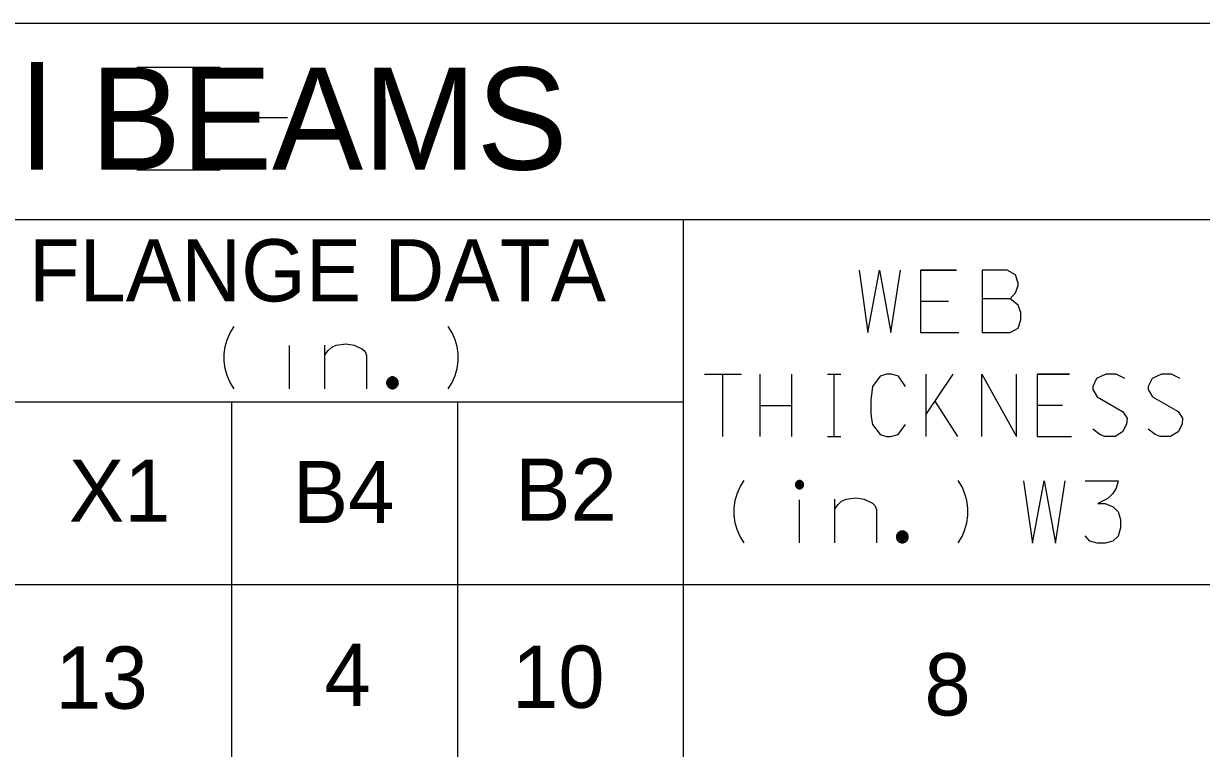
# Model space of a CAD drawing. Extents: x 635698 to 639877, y 296617 to 300175.
# Drawn here: x 639214.4 to 639271.2, y 299135.9 to 299170.8 of the extents above; entities that cross this region are included whole.
import ezdxf

# ---------------------------------------------------------------- set-up
doc = ezdxf.new("R2010")
doc.units = 0
for name, color, linetype in [('1', 7, 'Continuous'), ('2', 7, 'Continuous'), ('3', 7, 'Continuous')]:
    doc.layers.add(name, color=color, linetype=linetype)

msp = doc.modelspace()

# ---------------------------------------------------------------- linework, layer by layer
at = {"layer": '1'}
for p, q in [((639412.368, 299170.796), (638860.564, 299170.796)), ((639412.368, 299161.344), (639008.767, 299161.344)), ((639246.199, 299161.344), (639246.199, 299029.334)), ((639246.199, 299152.544), (639139.272, 299152.544)), ((639224.422, 299152.544), (639224.422, 299029.334)), ((639235.31, 299152.544), (639235.31, 299029.334)), ((639412.368, 299143.742), (639008.767, 299143.742))]:
    msp.add_line(p, q, dxfattribs=at)
for points in [[(639247.218, 299153.901), (639249.001, 299153.901)], [(639248.11, 299150.901), (639248.11, 299153.901)], [(639248.11, 299150.901), (639248.11, 299153.901)], [(639249.893, 299153.901), (639249.893, 299150.901)], [(639251.422, 299153.901), (639251.422, 299150.901)], [(639253.163, 299153.901), (639253.8, 299153.901)], [(639253.481, 299150.901), (639253.481, 299153.901)], [(639256.92, 299153.31), (639256.581, 299153.806), (639256.241, 299153.901), (639256.008, 299153.901), (639255.689, 299153.806), (639255.328, 299153.31), (639255.243, 299152.649), (639255.243, 299152.295), (639255.243, 299152.058), (639255.265, 299151.846), (639255.328, 299151.468), (639255.689, 299150.995), (639256.008, 299150.901), (639256.199, 299150.901), (639256.56, 299150.995), (639256.92, 299151.468)], [(639257.919, 299150.901), (639257.919, 299153.901)], [(639259.192, 299153.901), (639257.919, 299151.987)], [(639260.594, 299150.901), (639260.594, 299153.901), (639262.271, 299150.901), (639262.271, 299153.901)], [(639264.819, 299153.901), (639263.269, 299153.901), (639263.269, 299150.901), (639264.925, 299150.901)], [(639263.269, 299153.901), (639264.819, 299153.901)], [(639267.494, 299153.688), (639267.069, 299153.901), (639266.581, 299153.901), (639266.135, 299153.688), (639265.944, 299153.31), (639265.944, 299153.168), (639266.156, 299152.814), (639267.388, 299152.106), (639267.6, 299151.775), (639267.579, 299151.491), (639267.388, 299151.114), (639267.027, 299150.901), (639266.517, 299150.901), (639266.284, 299150.995), (639265.944, 299151.255)], [(639270.169, 299153.688), (639269.744, 299153.901), (639269.256, 299153.901), (639268.81, 299153.688), (639268.619, 299153.31), (639268.619, 299153.168), (639268.831, 299152.814), (639270.063, 299152.106), (639270.275, 299151.775), (639270.254, 299151.491), (639270.063, 299151.114), (639269.702, 299150.901), (639269.192, 299150.901), (639268.959, 299150.995), (639268.619, 299151.255)], [(639259.447, 299150.901), (639258.343, 299152.601)], [(639249.893, 299152.389), (639251.422, 299152.389)], [(639263.269, 299152.412), (639264.482, 299152.412)], [(639263.269, 299152.412), (639264.482, 299152.412)], [(639253.163, 299150.901), (639253.8, 299150.901)]]:
    msp.add_lwpolyline(points, dxfattribs=at)
at = {"layer": '2'}
for p, q in [((639219.855, 299168.695), (639223.865, 299168.695)), ((639224.7, 299166.271), (639227.122, 299166.271)), ((639219.855, 299163.746), (639223.865, 299163.746))]:
    msp.add_line(p, q, dxfattribs=at)
at = {"layer": '3'}
for points in [[(639254.675, 299158.906), (639255.1, 299155.906), (639255.666, 299158.906), (639256.209, 299155.906), (639256.681, 299158.906)], [(639259.371, 299158.906), (639257.648, 299158.906), (639257.648, 299155.906), (639259.489, 299155.906)], [(639257.648, 299158.906), (639259.371, 299158.906)], [(639261.966, 299157.536), (639262.226, 299157.819), (639262.344, 299158.173), (639262.344, 299158.292), (639262.226, 299158.693), (639261.825, 299158.906), (639260.621, 299158.906), (639260.621, 299155.906), (639261.966, 299155.906), (639262.344, 299156.118), (639262.485, 299156.52), (639262.485, 299156.874), (639262.344, 299157.228), (639261.966, 299157.536), (639260.621, 299157.536)], [(639257.648, 299157.417), (639258.996, 299157.417)], [(639257.648, 299157.417), (639258.996, 299157.417)], [(639224.537, 299153.196), (639224.348, 299153.504), (639224.207, 299153.834), (639224.112, 299154.165), (639224.065, 299154.519), (639224.065, 299154.874), (639224.112, 299155.228), (639224.207, 299155.558), (639224.348, 299155.889), (639224.537, 299156.196)], [(639234.87, 299153.196), (639235.058, 299153.504), (639235.2, 299153.834), (639235.295, 299154.165), (639235.342, 299154.519), (639235.342, 299154.874), (639235.295, 299155.228), (639235.2, 299155.558), (639235.058, 299155.889), (639234.87, 299156.196)], [(639227.215, 299153.196), (639227.215, 299155.275)], [(639228.916, 299154.826), (639229.082, 299155.039), (639229.247, 299155.204), (639229.46, 299155.299), (639229.932, 299155.369), (639230.334, 299155.299), (639230.735, 299155.11), (639230.854, 299154.991), (639230.924, 299154.802), (639230.924, 299153.196)], [(639228.916, 299153.196), (639228.916, 299155.299)], [(639232.463, 299153.481), (639232.461, 299153.511), (639232.457, 299153.541), (639232.449, 299153.569), (639232.438, 299153.597), (639232.425, 299153.624), (639232.408, 299153.649), (639232.39, 299153.672), (639232.368, 299153.693), (639232.345, 299153.712), (639232.32, 299153.728), (639232.294, 299153.742), (639232.266, 299153.752), (639232.237, 299153.76), (639232.208, 299153.765), (639232.178, 299153.766), (639232.148, 299153.765), (639232.119, 299153.76), (639232.09, 299153.752), (639232.062, 299153.742), (639232.035, 299153.728), (639232.01, 299153.712), (639231.987, 299153.693), (639231.966, 299153.672), (639231.947, 299153.649), (639231.931, 299153.624), (639231.918, 299153.597), (639231.907, 299153.569), (639231.899, 299153.541), (639231.894, 299153.511), (639231.893, 299153.481), (639231.894, 299153.451), (639231.899, 299153.422), (639231.907, 299153.393), (639231.918, 299153.365), (639231.931, 299153.339), (639231.947, 299153.313), (639231.966, 299153.29), (639231.987, 299153.269), (639232.01, 299153.25), (639232.035, 299153.234), (639232.062, 299153.221), (639232.09, 299153.21), (639232.119, 299153.203), (639232.148, 299153.198), (639232.178, 299153.196), (639232.208, 299153.198), (639232.237, 299153.203), (639232.266, 299153.21), (639232.294, 299153.221), (639232.32, 299153.234), (639232.345, 299153.25), (639232.368, 299153.269), (639232.39, 299153.29), (639232.408, 299153.313), (639232.425, 299153.339), (639232.438, 299153.365), (639232.449, 299153.393), (639232.457, 299153.422), (639232.461, 299153.451), (639232.463, 299153.481)], [(639232.403, 299153.481), (639232.402, 299153.505), (639232.398, 299153.528), (639232.392, 299153.551), (639232.383, 299153.573), (639232.373, 299153.594), (639232.36, 299153.613), (639232.345, 299153.632), (639232.328, 299153.648), (639232.31, 299153.663), (639232.29, 299153.676), (639232.269, 299153.687), (639232.247, 299153.695), (639232.224, 299153.701), (639232.201, 299153.705), (639232.178, 299153.706), (639232.154, 299153.705), (639232.131, 299153.701), (639232.108, 299153.695), (639232.086, 299153.687), (639232.065, 299153.676), (639232.046, 299153.663), (639232.027, 299153.648), (639232.011, 299153.632), (639231.996, 299153.613), (639231.983, 299153.594), (639231.972, 299153.573), (639231.964, 299153.551), (639231.958, 299153.528), (639231.954, 299153.505), (639231.953, 299153.481), (639231.954, 299153.458), (639231.958, 299153.434), (639231.964, 299153.412), (639231.972, 299153.39), (639231.983, 299153.369), (639231.996, 299153.349), (639232.011, 299153.331), (639232.027, 299153.314), (639232.046, 299153.299), (639232.065, 299153.286), (639232.086, 299153.275), (639232.108, 299153.267), (639232.131, 299153.261), (639232.154, 299153.257), (639232.178, 299153.256), (639232.201, 299153.257), (639232.224, 299153.261), (639232.247, 299153.267), (639232.269, 299153.275), (639232.29, 299153.286), (639232.31, 299153.299), (639232.328, 299153.314), (639232.345, 299153.331), (639232.36, 299153.349), (639232.373, 299153.369), (639232.383, 299153.39), (639232.392, 299153.412), (639232.398, 299153.434), (639232.402, 299153.458), (639232.403, 299153.481)], [(639232.343, 299153.481), (639232.342, 299153.498), (639232.339, 299153.515), (639232.335, 299153.532), (639232.328, 299153.548), (639232.321, 299153.564), (639232.311, 299153.578), (639232.301, 299153.591), (639232.288, 299153.604), (639232.275, 299153.615), (639232.26, 299153.624), (639232.245, 299153.632), (639232.229, 299153.638), (639232.212, 299153.642), (639232.195, 299153.645), (639232.178, 299153.646), (639232.161, 299153.645), (639232.143, 299153.642), (639232.127, 299153.638), (639232.11, 299153.632), (639232.095, 299153.624), (639232.081, 299153.615), (639232.067, 299153.604), (639232.055, 299153.591), (639232.044, 299153.578), (639232.035, 299153.564), (639232.027, 299153.548), (639232.021, 299153.532), (639232.016, 299153.515), (639232.014, 299153.498), (639232.013, 299153.481), (639232.014, 299153.464), (639232.016, 299153.447), (639232.021, 299153.43), (639232.027, 299153.414), (639232.035, 299153.398), (639232.044, 299153.384), (639232.055, 299153.371), (639232.067, 299153.359), (639232.081, 299153.348), (639232.095, 299153.338), (639232.11, 299153.33), (639232.127, 299153.324), (639232.143, 299153.32), (639232.161, 299153.317), (639232.178, 299153.316), (639232.195, 299153.317), (639232.212, 299153.32), (639232.229, 299153.324), (639232.245, 299153.33), (639232.26, 299153.338), (639232.275, 299153.348), (639232.288, 299153.359), (639232.301, 299153.371), (639232.311, 299153.384), (639232.321, 299153.398), (639232.328, 299153.414), (639232.335, 299153.43), (639232.339, 299153.447), (639232.342, 299153.464), (639232.343, 299153.481)], [(639232.283, 299153.481), (639232.282, 299153.492), (639232.28, 299153.503), (639232.277, 299153.513), (639232.274, 299153.524), (639232.269, 299153.534), (639232.263, 299153.543), (639232.256, 299153.552), (639232.248, 299153.559), (639232.239, 299153.566), (639232.23, 299153.572), (639232.22, 299153.577), (639232.21, 299153.581), (639232.199, 299153.584), (639232.189, 299153.586), (639232.178, 299153.586), (639232.167, 299153.586), (639232.156, 299153.584), (639232.145, 299153.581), (639232.135, 299153.577), (639232.125, 299153.572), (639232.116, 299153.566), (639232.108, 299153.559), (639232.1, 299153.552), (639232.093, 299153.543), (639232.087, 299153.534), (639232.082, 299153.524), (639232.078, 299153.513), (639232.075, 299153.503), (639232.074, 299153.492), (639232.073, 299153.481), (639232.074, 299153.47), (639232.075, 299153.459), (639232.078, 299153.449), (639232.082, 299153.438), (639232.087, 299153.428), (639232.093, 299153.419), (639232.1, 299153.411), (639232.108, 299153.403), (639232.116, 299153.396), (639232.125, 299153.39), (639232.135, 299153.385), (639232.145, 299153.381), (639232.156, 299153.378), (639232.167, 299153.377), (639232.178, 299153.376), (639232.189, 299153.377), (639232.199, 299153.378), (639232.21, 299153.381), (639232.22, 299153.385), (639232.23, 299153.39), (639232.239, 299153.396), (639232.248, 299153.403), (639232.256, 299153.411), (639232.263, 299153.419), (639232.269, 299153.428), (639232.274, 299153.438), (639232.277, 299153.449), (639232.28, 299153.459), (639232.282, 299153.47), (639232.283, 299153.481)], [(639232.223, 299153.481), (639232.223, 299153.486), (639232.222, 299153.49), (639232.221, 299153.495), (639232.219, 299153.5), (639232.217, 299153.504), (639232.214, 299153.508), (639232.211, 299153.511), (639232.208, 299153.515), (639232.204, 299153.517), (639232.2, 299153.52), (639232.196, 299153.522), (639232.192, 299153.524), (639232.187, 299153.525), (639232.183, 299153.526), (639232.178, 299153.526), (639232.173, 299153.526), (639232.168, 299153.525), (639232.164, 299153.524), (639232.16, 299153.522), (639232.155, 299153.52), (639232.152, 299153.517), (639232.148, 299153.515), (639232.144, 299153.511), (639232.141, 299153.508), (639232.139, 299153.504), (639232.136, 299153.5), (639232.135, 299153.495), (639232.134, 299153.49), (639232.133, 299153.486), (639232.133, 299153.481), (639232.133, 299153.476), (639232.134, 299153.472), (639232.135, 299153.467), (639232.136, 299153.463), (639232.139, 299153.458), (639232.141, 299153.455), (639232.144, 299153.451), (639232.148, 299153.448), (639232.152, 299153.445), (639232.155, 299153.442), (639232.16, 299153.44), (639232.164, 299153.438), (639232.168, 299153.437), (639232.173, 299153.437), (639232.178, 299153.436), (639232.183, 299153.437), (639232.187, 299153.437), (639232.192, 299153.438), (639232.196, 299153.44), (639232.2, 299153.442), (639232.204, 299153.445), (639232.208, 299153.448), (639232.211, 299153.451), (639232.214, 299153.455), (639232.217, 299153.458), (639232.219, 299153.463), (639232.221, 299153.467), (639232.222, 299153.472), (639232.223, 299153.476), (639232.223, 299153.481)], [(639249.133, 299145.771), (639248.944, 299146.078), (639248.803, 299146.409), (639248.708, 299146.739), (639248.661, 299147.094), (639248.661, 299147.448), (639248.708, 299147.803), (639248.803, 299148.133), (639248.944, 299148.464), (639249.133, 299148.771)], [(639252.005, 299148.573), (639252.004, 299148.594), (639252.001, 299148.614), (639251.996, 299148.634), (639251.989, 299148.654), (639251.979, 299148.672), (639251.968, 299148.689), (639251.955, 299148.706), (639251.94, 299148.72), (639251.924, 299148.733), (639251.907, 299148.744), (639251.888, 299148.754), (639251.869, 299148.761), (639251.849, 299148.767), (639251.828, 299148.77), (639251.808, 299148.771), (639251.787, 299148.77), (639251.767, 299148.767), (639251.747, 299148.761), (639251.727, 299148.754), (639251.709, 299148.744), (639251.692, 299148.733), (639251.676, 299148.72), (639251.661, 299148.706), (639251.648, 299148.689), (639251.637, 299148.672), (639251.627, 299148.654), (639251.62, 299148.634), (639251.614, 299148.614), (639251.611, 299148.594), (639251.61, 299148.573), (639251.611, 299148.552), (639251.614, 299148.532), (639251.62, 299148.512), (639251.627, 299148.492), (639251.637, 299148.474), (639251.648, 299148.457), (639251.661, 299148.44), (639251.676, 299148.426), (639251.692, 299148.413), (639251.709, 299148.402), (639251.727, 299148.392), (639251.747, 299148.385), (639251.767, 299148.379), (639251.787, 299148.376), (639251.808, 299148.375), (639251.828, 299148.376), (639251.849, 299148.379), (639251.869, 299148.385), (639251.888, 299148.392), (639251.907, 299148.402), (639251.924, 299148.413), (639251.94, 299148.426), (639251.955, 299148.44), (639251.968, 299148.457), (639251.979, 299148.474), (639251.989, 299148.492), (639251.996, 299148.512), (639252.001, 299148.532), (639252.004, 299148.552), (639252.005, 299148.573)], [(639251.946, 299148.573), (639251.945, 299148.587), (639251.943, 299148.602), (639251.939, 299148.616), (639251.934, 299148.629), (639251.927, 299148.642), (639251.92, 299148.654), (639251.91, 299148.665), (639251.9, 299148.676), (639251.889, 299148.685), (639251.877, 299148.692), (639251.864, 299148.699), (639251.85, 299148.704), (639251.837, 299148.708), (639251.822, 299148.71), (639251.808, 299148.711), (639251.793, 299148.71), (639251.779, 299148.708), (639251.765, 299148.704), (639251.752, 299148.699), (639251.739, 299148.692), (639251.727, 299148.685), (639251.716, 299148.676), (639251.706, 299148.665), (639251.696, 299148.654), (639251.688, 299148.642), (639251.682, 299148.629), (639251.677, 299148.616), (639251.673, 299148.602), (639251.671, 299148.587), (639251.67, 299148.573), (639251.671, 299148.558), (639251.673, 299148.544), (639251.677, 299148.53), (639251.682, 299148.517), (639251.688, 299148.504), (639251.696, 299148.492), (639251.706, 299148.481), (639251.716, 299148.471), (639251.727, 299148.461), (639251.739, 299148.454), (639251.752, 299148.447), (639251.765, 299148.442), (639251.779, 299148.438), (639251.793, 299148.436), (639251.808, 299148.435), (639251.822, 299148.436), (639251.837, 299148.438), (639251.85, 299148.442), (639251.864, 299148.447), (639251.877, 299148.454), (639251.889, 299148.461), (639251.9, 299148.471), (639251.91, 299148.481), (639251.92, 299148.492), (639251.927, 299148.504), (639251.934, 299148.517), (639251.939, 299148.53), (639251.943, 299148.544), (639251.945, 299148.558), (639251.946, 299148.573)], [(639251.886, 299148.573), (639251.886, 299148.581), (639251.884, 299148.589), (639251.882, 299148.597), (639251.879, 299148.605), (639251.875, 299148.612), (639251.871, 299148.619), (639251.866, 299148.625), (639251.86, 299148.631), (639251.854, 299148.636), (639251.847, 299148.64), (639251.839, 299148.644), (639251.832, 299148.647), (639251.824, 299148.649), (639251.816, 299148.651), (639251.808, 299148.651), (639251.8, 299148.651), (639251.792, 299148.649), (639251.784, 299148.647), (639251.776, 299148.644), (639251.769, 299148.64), (639251.762, 299148.636), (639251.756, 299148.631), (639251.75, 299148.625), (639251.745, 299148.619), (639251.74, 299148.612), (639251.737, 299148.605), (639251.734, 299148.597), (639251.732, 299148.589), (639251.73, 299148.581), (639251.73, 299148.573), (639251.73, 299148.565), (639251.732, 299148.557), (639251.734, 299148.549), (639251.737, 299148.541), (639251.74, 299148.534), (639251.745, 299148.527), (639251.75, 299148.521), (639251.756, 299148.515), (639251.762, 299148.51), (639251.769, 299148.505), (639251.776, 299148.502), (639251.784, 299148.499), (639251.792, 299148.497), (639251.8, 299148.495), (639251.808, 299148.495), (639251.816, 299148.495), (639251.824, 299148.497), (639251.832, 299148.499), (639251.839, 299148.502), (639251.847, 299148.505), (639251.854, 299148.51), (639251.86, 299148.515), (639251.866, 299148.521), (639251.871, 299148.527), (639251.875, 299148.534), (639251.879, 299148.541), (639251.882, 299148.549), (639251.884, 299148.557), (639251.886, 299148.565), (639251.886, 299148.573)], [(639259.453, 299145.771), (639259.642, 299146.078), (639259.783, 299146.409), (639259.878, 299146.739), (639259.925, 299147.094), (639259.925, 299147.448), (639259.878, 299147.803), (639259.783, 299148.133), (639259.642, 299148.464), (639259.453, 299148.771)], [(639262.612, 299148.757), (639263.037, 299145.757), (639263.603, 299148.757), (639264.146, 299145.757), (639264.618, 299148.757)], [(639265.586, 299148.757), (639267.167, 299148.757), (639267.073, 299148.403), (639266.907, 299148.143), (639266.671, 299147.906), (639266.199, 299147.67), (639266.553, 299147.67), (639266.931, 299147.505), (639267.167, 299147.268), (639267.285, 299146.891), (639267.285, 299146.489), (639267.167, 299146.087), (639266.907, 299145.851), (639266.553, 299145.757), (639266.152, 299145.757), (639265.798, 299145.851), (639265.586, 299146.111)], [(639251.826, 299148.573), (639251.826, 299148.575), (639251.826, 299148.577), (639251.825, 299148.579), (639251.824, 299148.58), (639251.823, 299148.582), (639251.822, 299148.584), (639251.821, 299148.585), (639251.82, 299148.586), (639251.819, 299148.588), (639251.817, 299148.588), (639251.815, 299148.59), (639251.813, 299148.59), (639251.812, 299148.591), (639251.81, 299148.591), (639251.808, 299148.591), (639251.806, 299148.591), (639251.804, 299148.591), (639251.802, 299148.59), (639251.801, 299148.59), (639251.799, 299148.588), (639251.797, 299148.588), (639251.796, 299148.586), (639251.794, 299148.585), (639251.793, 299148.584), (639251.792, 299148.582), (639251.792, 299148.58), (639251.791, 299148.579), (639251.79, 299148.577), (639251.79, 299148.575), (639251.79, 299148.573), (639251.79, 299148.571), (639251.79, 299148.569), (639251.791, 299148.568), (639251.792, 299148.566), (639251.792, 299148.564), (639251.793, 299148.562), (639251.794, 299148.561), (639251.796, 299148.559), (639251.797, 299148.558), (639251.799, 299148.557), (639251.801, 299148.557), (639251.802, 299148.556), (639251.804, 299148.555), (639251.806, 299148.555), (639251.808, 299148.555), (639251.81, 299148.555), (639251.812, 299148.555), (639251.813, 299148.556), (639251.815, 299148.557), (639251.817, 299148.557), (639251.819, 299148.558), (639251.82, 299148.559), (639251.821, 299148.561), (639251.822, 299148.562), (639251.823, 299148.564), (639251.824, 299148.566), (639251.825, 299148.568), (639251.826, 299148.569), (639251.826, 299148.571), (639251.826, 299148.573)], [(639251.808, 299145.771), (639251.808, 299147.85)], [(639253.507, 299147.401), (639253.672, 299147.614), (639253.837, 299147.779), (639254.05, 299147.874), (639254.522, 299147.944), (639254.923, 299147.874), (639255.324, 299147.685), (639255.442, 299147.566), (639255.513, 299147.377), (639255.513, 299145.771)], [(639253.507, 299145.771), (639253.507, 299147.874)], [(639257.049, 299146.056), (639257.048, 299146.086), (639257.043, 299146.115), (639257.035, 299146.144), (639257.025, 299146.172), (639257.011, 299146.199), (639256.995, 299146.223), (639256.976, 299146.247), (639256.955, 299146.268), (639256.932, 299146.286), (639256.907, 299146.303), (639256.88, 299146.316), (639256.852, 299146.327), (639256.824, 299146.335), (639256.794, 299146.34), (639256.765, 299146.341), (639256.735, 299146.34), (639256.705, 299146.335), (639256.676, 299146.327), (639256.649, 299146.316), (639256.622, 299146.303), (639256.597, 299146.286), (639256.574, 299146.268), (639256.553, 299146.247), (639256.534, 299146.223), (639256.518, 299146.199), (639256.505, 299146.172), (639256.494, 299146.144), (639256.486, 299146.115), (639256.482, 299146.086), (639256.48, 299146.056), (639256.482, 299146.026), (639256.486, 299145.997), (639256.494, 299145.968), (639256.505, 299145.94), (639256.518, 299145.914), (639256.534, 299145.888), (639256.553, 299145.865), (639256.574, 299145.844), (639256.597, 299145.825), (639256.622, 299145.809), (639256.649, 299145.796), (639256.676, 299145.785), (639256.705, 299145.777), (639256.735, 299145.773), (639256.765, 299145.771), (639256.794, 299145.773), (639256.824, 299145.777), (639256.852, 299145.785), (639256.88, 299145.796), (639256.907, 299145.809), (639256.932, 299145.825), (639256.955, 299145.844), (639256.976, 299145.865), (639256.995, 299145.888), (639257.011, 299145.914), (639257.025, 299145.94), (639257.035, 299145.968), (639257.043, 299145.997), (639257.048, 299146.026), (639257.049, 299146.056)], [(639256.989, 299146.056), (639256.988, 299146.08), (639256.984, 299146.103), (639256.978, 299146.126), (639256.97, 299146.148), (639256.959, 299146.169), (639256.946, 299146.188), (639256.931, 299146.207), (639256.915, 299146.223), (639256.897, 299146.238), (639256.877, 299146.251), (639256.856, 299146.262), (639256.834, 299146.27), (639256.811, 299146.276), (639256.788, 299146.28), (639256.765, 299146.281), (639256.741, 299146.28), (639256.718, 299146.276), (639256.695, 299146.27), (639256.673, 299146.262), (639256.652, 299146.251), (639256.633, 299146.238), (639256.614, 299146.223), (639256.597, 299146.207), (639256.583, 299146.188), (639256.57, 299146.169), (639256.559, 299146.148), (639256.551, 299146.126), (639256.545, 299146.103), (639256.541, 299146.08), (639256.54, 299146.056), (639256.541, 299146.033), (639256.545, 299146.009), (639256.551, 299145.986), (639256.559, 299145.965), (639256.57, 299145.944), (639256.583, 299145.924), (639256.597, 299145.906), (639256.614, 299145.889), (639256.633, 299145.874), (639256.652, 299145.861), (639256.673, 299145.85), (639256.695, 299145.842), (639256.718, 299145.836), (639256.741, 299145.832), (639256.765, 299145.831), (639256.788, 299145.832), (639256.811, 299145.836), (639256.834, 299145.842), (639256.856, 299145.85), (639256.877, 299145.861), (639256.897, 299145.874), (639256.915, 299145.889), (639256.931, 299145.906), (639256.946, 299145.924), (639256.959, 299145.944), (639256.97, 299145.965), (639256.978, 299145.986), (639256.984, 299146.009), (639256.988, 299146.033), (639256.989, 299146.056)], [(639256.929, 299146.056), (639256.928, 299146.073), (639256.926, 299146.09), (639256.921, 299146.107), (639256.915, 299146.123), (639256.907, 299146.138), (639256.898, 299146.153), (639256.887, 299146.166), (639256.875, 299146.179), (639256.862, 299146.189), (639256.847, 299146.199), (639256.832, 299146.207), (639256.815, 299146.213), (639256.799, 299146.217), (639256.782, 299146.22), (639256.765, 299146.221), (639256.747, 299146.22), (639256.73, 299146.217), (639256.714, 299146.213), (639256.697, 299146.207), (639256.682, 299146.199), (639256.668, 299146.189), (639256.654, 299146.179), (639256.642, 299146.166), (639256.631, 299146.153), (639256.622, 299146.138), (639256.614, 299146.123), (639256.608, 299146.107), (639256.603, 299146.09), (639256.601, 299146.073), (639256.6, 299146.056), (639256.601, 299146.039), (639256.603, 299146.022), (639256.608, 299146.005), (639256.614, 299145.989), (639256.622, 299145.973), (639256.631, 299145.959), (639256.642, 299145.945), (639256.654, 299145.933), (639256.668, 299145.922), (639256.682, 299145.913), (639256.697, 299145.905), (639256.714, 299145.899), (639256.73, 299145.895), (639256.747, 299145.892), (639256.765, 299145.891), (639256.782, 299145.892), (639256.799, 299145.895), (639256.815, 299145.899), (639256.832, 299145.905), (639256.847, 299145.913), (639256.862, 299145.922), (639256.875, 299145.933), (639256.887, 299145.945), (639256.898, 299145.959), (639256.907, 299145.973), (639256.915, 299145.989), (639256.921, 299146.005), (639256.926, 299146.022), (639256.928, 299146.039), (639256.929, 299146.056)], [(639256.869, 299146.056), (639256.869, 299146.067), (639256.867, 299146.078), (639256.864, 299146.088), (639256.86, 299146.099), (639256.855, 299146.108), (639256.849, 299146.118), (639256.843, 299146.126), (639256.835, 299146.134), (639256.826, 299146.141), (639256.817, 299146.147), (639256.807, 299146.152), (639256.797, 299146.156), (639256.786, 299146.159), (639256.776, 299146.16), (639256.765, 299146.161), (639256.754, 299146.16), (639256.743, 299146.159), (639256.732, 299146.156), (639256.722, 299146.152), (639256.712, 299146.147), (639256.703, 299146.141), (639256.694, 299146.134), (639256.687, 299146.126), (639256.68, 299146.118), (639256.674, 299146.108), (639256.669, 299146.099), (639256.665, 299146.088), (639256.662, 299146.078), (639256.66, 299146.067), (639256.66, 299146.056), (639256.66, 299146.045), (639256.662, 299146.034), (639256.665, 299146.023), (639256.669, 299146.013), (639256.674, 299146.003), (639256.68, 299145.994), (639256.687, 299145.986), (639256.694, 299145.978), (639256.703, 299145.971), (639256.712, 299145.965), (639256.722, 299145.96), (639256.732, 299145.956), (639256.743, 299145.953), (639256.754, 299145.952), (639256.765, 299145.951), (639256.776, 299145.952), (639256.786, 299145.953), (639256.797, 299145.956), (639256.807, 299145.96), (639256.817, 299145.965), (639256.826, 299145.971), (639256.835, 299145.978), (639256.843, 299145.986), (639256.849, 299145.994), (639256.855, 299146.003), (639256.86, 299146.013), (639256.864, 299146.023), (639256.867, 299146.034), (639256.869, 299146.045), (639256.869, 299146.056)], [(639256.81, 299146.056), (639256.809, 299146.061), (639256.809, 299146.065), (639256.807, 299146.07), (639256.806, 299146.074), (639256.803, 299146.078), (639256.801, 299146.082), (639256.798, 299146.086), (639256.795, 299146.089), (639256.791, 299146.092), (639256.787, 299146.095), (639256.783, 299146.097), (639256.779, 299146.099), (639256.774, 299146.1), (639256.769, 299146.101), (639256.765, 299146.101), (639256.76, 299146.101), (639256.755, 299146.1), (639256.751, 299146.099), (639256.746, 299146.097), (639256.742, 299146.095), (639256.738, 299146.092), (639256.735, 299146.089), (639256.731, 299146.086), (639256.728, 299146.082), (639256.725, 299146.078), (639256.723, 299146.074), (639256.722, 299146.07), (639256.721, 299146.065), (639256.72, 299146.061), (639256.72, 299146.056), (639256.72, 299146.051), (639256.721, 299146.047), (639256.722, 299146.042), (639256.723, 299146.038), (639256.725, 299146.033), (639256.728, 299146.03), (639256.731, 299146.026), (639256.735, 299146.022), (639256.738, 299146.019), (639256.742, 299146.017), (639256.746, 299146.015), (639256.751, 299146.013), (639256.755, 299146.012), (639256.76, 299146.011), (639256.765, 299146.011), (639256.769, 299146.011), (639256.774, 299146.012), (639256.779, 299146.013), (639256.783, 299146.015), (639256.787, 299146.017), (639256.791, 299146.019), (639256.795, 299146.022), (639256.798, 299146.026), (639256.801, 299146.03), (639256.803, 299146.033), (639256.806, 299146.038), (639256.807, 299146.042), (639256.809, 299146.047), (639256.809, 299146.051), (639256.81, 299146.056)]]:
    msp.add_lwpolyline(points, dxfattribs=at)

# ---------------------------------------------------------------- texts
for s, height, p in [('AASHTO l BEAMS', 4.91793, (639185.444, 299163.76)), ('FLANGE DATA', 2.99682, (639214.639, 299157.406)), ('X1', 2.9968, (639216.573, 299146.788)), ('B2', 2.9968, (639238.093, 299146.834)), ('B4', 2.9968, (639227.37, 299146.72)), ('13', 2.9989, (639215.92, 299137.776)), ('4', 2.999, (639228.904, 299137.905)), ('10', 2.9989, (639237.943, 299137.816)), ('8', 2.999, (639257.83, 299137.449))]:
    msp.add_text(s, height=height, dxfattribs=at).set_placement(p)

doc.saveas('drawing.dxf')
